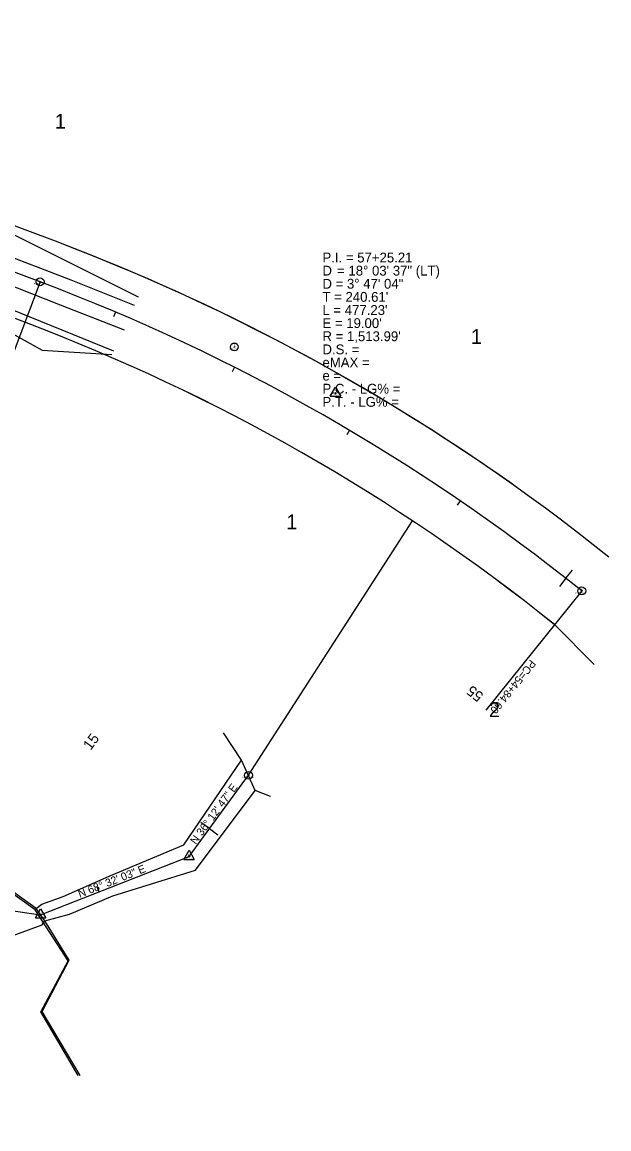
# Model space of a CAD drawing. Extents: x 2519952 to 2531965, y 848341 to 887632.
# Drawn here: x 2526065 to 2526512, y 863821 to 864664 of the extents above; entities that cross this region are included whole.
import ezdxf

# ---------------------------------------------------------------- set-up
doc = ezdxf.new("R2010")
doc.units = 0
for name, color, linetype in [('RD_EX_DV_Prop', 7, 'Continuous'), ('RD_EX_DV_TX_Prop', 7, 'Continuous'), ('RD_EX_H2O', 7, 'Continuous'), ('RD_EX_Misc', 7, 'Continuous'), ('RD_EX_Road', 7, 'Continuous'), ('RD_EX_RW', 7, 'Continuous'), ('RD_EX_VEG', 7, 'Continuous'), ('RD_HC_Cl', 7, 'Continuous'), ('RD_HC_Data', 7, 'Continuous'), ('RD_HC_Data_Tic', 7, 'Continuous'), ('RD_HC_Survey_txCode', 7, 'Continuous'), ('RD_HC_TX_Sta50', 7, 'Continuous'), ('RD_HC_txCode', 7, 'Continuous'), ('RD_SMD_Locator', 7, 'Continuous')]:
    doc.layers.add(name, color=color, linetype=linetype)

msp = doc.modelspace()

# ---------------------------------------------------------------- linework, layer by layer
at = {"layer": 'RD_EX_DV_Prop'}
for p, q in [((2526090.13, 864497.3), (2525735.11, 864631.36)), ((2526066.82, 864435.56), (2525751.17, 864554.75)), ((2526237.25, 864090.27), (2526362.3, 864284.21)), ((2526470.57, 864205.1), (2526500.77, 864174.85)), ((2526192.03, 864028.51), (2526237.25, 864090.27)), ((2526078.88, 863984.02), (2526192.03, 864028.51)), ((2525981.2, 863997.86), (2526078.88, 863984.02))]:
    msp.add_line(p, q, dxfattribs=at)
for radius, start, end in [(1546.99, 54.66603, 69.31315), (1480.99, 51.25287, 69.31316)]:
    msp.add_arc((2525543.64, 863050.06), radius, start, end, dxfattribs=at)
at = {"layer": 'RD_EX_H2O'}
for points in [[(2525848.17, 864368.14), (2525859.87, 864402.88), (2525928.76, 864437.11), (2526031.16, 864441.28), (2526080.08, 864414.38), (2526133.07, 864411.03)], [(2526075.56, 863988.76), (2526079.75, 863992.13), (2526095.97, 863997.84), (2526131.01, 864013.44), (2526188.02, 864037.35), (2526232.03, 864101.87)], [(2525887.87, 863807.02), (2525932.89, 863851.12), (2525901.07, 863874.23), (2525893.45, 863893.12), (2525935.15, 863945.93), (2525979.53, 863986.28), (2526023.49, 863981.66), (2526051.69, 863965.96), (2526080.02, 863976.28), (2526082.16, 863979.36), (2526100.87, 863984.48), (2526133.86, 863998.51), (2526196.86, 864017.86), (2526242.42, 864078.78)], [(2526107.49, 863861.34), (2526079.01, 863909.97), (2526099.86, 863948.91), (2526074.59, 863987.82), (2526025.89, 864022.49), (2525983.24, 864008.02), (2525947.47, 864001.2), (2525917.62, 863968.29), (2525892.95, 863976.43), (2525873.3, 863954.99), (2525869.56, 863902.8)]]:
    msp.add_lwpolyline(points, dxfattribs=at)
at = {"layer": 'RD_EX_Misc'}
for points in [[(2526254, 864074.23), (2526242.42, 864078.78), (2526232.03, 864101.87), (2526218.3, 864122.75)], [(2526108.94, 863861.54), (2526079.94, 863910.34), (2526100.58, 863949.26), (2526082.16, 863979.36), (2526075.56, 863988.76), (2526026.17, 864024.17), (2525982.87, 864009.46), (2525946.77, 864002.44), (2525917.5, 863968.86), (2525892.59, 863978.7), (2525870.29, 863958.12), (2525864.02, 863905.47)]]:
    msp.add_lwpolyline(points, dxfattribs=at)
at = {"layer": 'RD_EX_Road'}
for points in [[(2526150.53, 864448.29), (2526102.11, 864467.71), (2526043.84, 864490.14), (2525964.33, 864520.55), (2525874.57, 864554.64), (2525781.67, 864589.69), (2525691.22, 864623.86), (2525676.75, 864634.77), (2525666.4, 864647.19), (2525658.81, 864664.36)], [(2525677.83, 864571.97), (2525677.99, 864575.95), (2525681.39, 864588.64), (2525685.73, 864595.25), (2525691.75, 864598.86), (2525702.43, 864597.22), (2525773.25, 864570.88), (2525791.48, 864564.12), (2525810.66, 864557.13), (2525867.17, 864535.43), (2525958.2, 864501.39), (2526050.1, 864466.2), (2526093.82, 864448.83), (2526142.51, 864429.78)]]:
    msp.add_lwpolyline(points, dxfattribs=at)
at = {"layer": 'RD_EX_RW'}
for p, q in [((2526090.13, 864497.3), (2525735.11, 864631.36)), ((2526066.82, 864435.56), (2525751.17, 864554.75))]:
    msp.add_line(p, q, dxfattribs=at)
for radius in [1546.99, 1480.99]:
    msp.add_arc((2525543.64, 863050.05), radius, 51.25288, 69.31313, dxfattribs=at)
at = {"layer": 'RD_EX_VEG'}
for points in [[(2526153.56, 864454.62), (2526046.13, 864508.29), (2525968.94, 864537.09), (2525787.4, 864605.43), (2525708.42, 864636.16)], [(2525758.97, 864560.26), (2525862.15, 864520.37), (2525952.26, 864487.73), (2526134.31, 864413.76)]]:
    msp.add_lwpolyline(points, dxfattribs=at)
at = {"layer": 'RD_HC_Cl'}
for p, q in [((2526078.47, 864466.43), (2525640.38, 864631.86)), ((2526192.03, 864028.51), (2526237.25, 864090.27)), ((2526078.88, 863984.02), (2526192.03, 864028.51)), ((2525981.2, 863997.86), (2526078.88, 863984.02))]:
    msp.add_line(p, q, dxfattribs=at)
msp.add_arc((2525543.64, 863050.05), 1513.99, 51.25288, 69.31313, dxfattribs=at)
at = {"layer": 'RD_HC_Data'}
for p, q in [((2526078.47, 864466.43), (2526037.68, 864358.41)), ((2526299.6, 864379.14), (2526303.57, 864386.02)), ((2526303.57, 864386.02), (2526307.54, 864379.14)), ((2526299.6, 864379.14), (2526307.54, 864379.14)), ((2526491.22, 864230.84), (2526418.19, 864139.83)), ((2526188.06, 864026.22), (2526192.03, 864033.1)), ((2526192.03, 864033.1), (2526196, 864026.22)), ((2526188.06, 864026.22), (2526196, 864026.22)), ((2526074.91, 863981.73), (2526078.88, 863988.61)), ((2526078.88, 863988.61), (2526082.85, 863981.73)), ((2526074.91, 863981.73), (2526082.85, 863981.73))]:
    msp.add_line(p, q, dxfattribs=at)
for centre, radius in [((2526078.47, 864466.43), 3), ((2526078.47, 864466.43), 0.282), ((2526226.5, 864416.78), 3), ((2526226.5, 864416.78), 0.282), ((2526303.57, 864381.43), 0.529), ((2526491.22, 864230.84), 3), ((2526491.22, 864230.84), 0.282), ((2526237.25, 864090.27), 3), ((2526237.25, 864090.27), 0.282), ((2526192.03, 864028.51), 0.529), ((2526078.88, 863984.02), 0.529)]:
    msp.add_circle(centre, radius, dxfattribs=at)
at = {"layer": 'RD_HC_Data_Tic'}
for p, q in [((2526135.85, 864443.41), (2526134.29, 864439.73)), ((2526226.53, 864401.29), (2526224.72, 864397.72)), ((2526314.22, 864353.27), (2526312.19, 864349.83)), ((2526398.56, 864299.57), (2526396.3, 864296.27)), ((2526479.16, 864240.42), (2526474.22, 864234.13)), ((2526479.16, 864240.42), (2526484.11, 864246.71)), ((2526207.52, 864049.67), (2526201.06, 864054.39)), ((2526207.52, 864049.67), (2526213.97, 864044.94)), ((2526123.36, 864001.51), (2526121.9, 864005.24))]:
    msp.add_line(p, q, dxfattribs=at)
at = {"layer": 'RD_SMD_Locator'}
for centre in [(2526102.11, 864467.71), (2526078.47, 864466.43), (2526153.56, 864454.62), (2526093.82, 864448.83), (2526150.53, 864448.29), (2526142.51, 864429.78), (2526080.08, 864414.38), (2526133.07, 864411.03), (2526134.31, 864413.76), (2526226.5, 864416.78), (2526303.57, 864381.43), (2526491.22, 864230.84), (2526218.3, 864122.75), (2526232.03, 864101.87), (2526232.03, 864101.87), (2526237.25, 864090.27), (2526242.42, 864078.78), (2526242.42, 864078.78), (2526254, 864074.23), (2526188.02, 864037.35), (2526192.03, 864028.51), (2526131.01, 864013.44), (2526196.86, 864017.86), (2526095.97, 863997.84), (2526133.86, 863998.51), (2526074.59, 863987.82), (2526075.56, 863988.76), (2526075.56, 863988.76), (2526079.75, 863992.13), (2526078.88, 863984.02), (2526082.16, 863979.36), (2526082.16, 863979.36), (2526100.87, 863984.48), (2526080.02, 863976.28), (2526099.86, 863948.91), (2526100.58, 863949.26), (2526079.01, 863909.97), (2526079.94, 863910.34), (2526107.49, 863861.34), (2526108.94, 863861.54)]:
    msp.add_circle(centre, 0.001, dxfattribs=at)

# ---------------------------------------------------------------- texts
at = {"layer": 'RD_EX_DV_TX_Prop'}
for s, p in [('1', (2526089.65, 864583.09)), ('1', (2526406.76, 864419.06)), ('1', (2526266.07, 864277.77)), ('2', (2526420.45, 864134.63))]:
    msp.add_text(s, height=11.32, dxfattribs=at).set_placement(p)
at = {"layer": 'RD_HC_Data'}
for s, rotation, p in [('PC=54+84.60', 231.25288, (2526452.1, 864178.89)), ('N 36%%d 12\' 47" E', 53.78702, (2526197.12, 864037.16)), ('N 68%%d 32\' 03" E', 21.46584, (2526108.76, 863996.84))]:
    msp.add_text(s, height=6, rotation=rotation, dxfattribs=at).set_placement(p)
at = {"layer": 'RD_HC_Survey_txCode'}
for s, p in [('P.I. = 57+25.21', (2526293.64, 864481.19)), ('D', (2526293.64, 864471.19)), ('    = 18%%d 03\' 37" (LT)', (2526293.64, 864471.19)), ('D = 3%%d 47\' 04"', (2526293.64, 864461.19)), ("T = 240.61'", (2526293.64, 864451.19)), ("L = 477.23'", (2526293.64, 864441.19)), ("E = 19.00'", (2526293.64, 864431.19)), ("R = 1,513.99'", (2526293.64, 864421.19)), ('D.S. = ', (2526293.64, 864411.19)), ('eMAX = ', (2526293.64, 864401.19)), ('e = ', (2526293.64, 864391.19)), ('P.C. - LG% = ', (2526293.64, 864381.19)), ('P.T. - LG% = ', (2526293.64, 864371.19))]:
    msp.add_text(s, height=7.5, dxfattribs=at).set_placement(p)
at = {"layer": 'RD_HC_TX_Sta50'}
for s, rotation, p in [('55', 141.83568, (2526416.96, 864151.94)), ('15', 53.78702, (2526116.98, 864108.82))]:
    msp.add_text(s, height=8, rotation=rotation, dxfattribs=at).set_placement(p)
at = {"layer": 'RD_HC_txCode'}
for s, p in [('23', (2526077.74, 864467.43)), ('PT 59+61.83', (2526074.02, 864464.43)), ('9', (2526226.22, 864417.78)), ('CP 9 MSC', (2526222.87, 864414.78)), ('22', (2526302.84, 864382.43)), ('PI 57+21.22', (2526299.79, 864379.43)), ('21', (2526490.78, 864231.84)), ('PC 54+84.60', (2526486.48, 864228.84)), ('POT 15+50.33', (2526232.3, 864088.27)), ('43', (2526236.52, 864091.27)), ('42', (2526191.3, 864029.51)), ('PI 14+73.78', (2526188.25, 864026.51)), ('PI 13+52.20', (2526075.06, 863982.02)), ('41', (2526078.43, 863985.02))]:
    msp.add_text(s, height=1, dxfattribs=at).set_placement(p)

doc.saveas('drawing.dxf')
